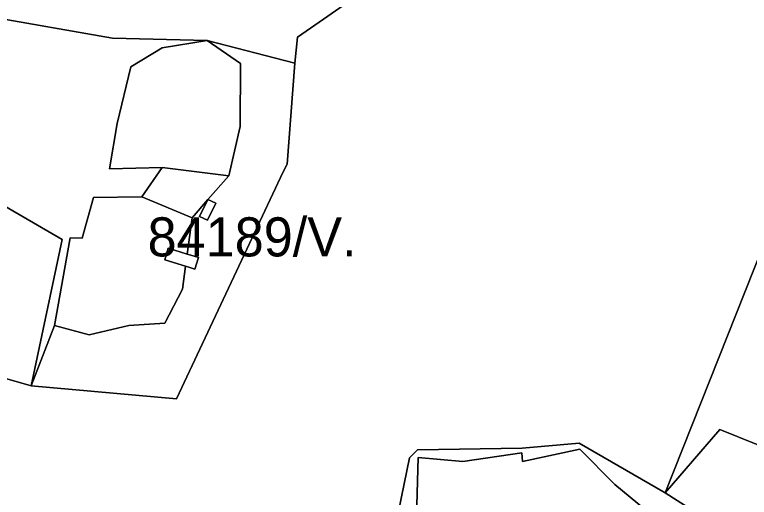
# Model space of a CAD drawing. Extents: x -477304 to -465429, y -1159113 to -1149210.
# Drawn here: x -474257.1 to -473974.9, y -1151224.6 to -1151039.4 of the extents above; entities that cross this region are included whole.
import ezdxf

# ---------------------------------------------------------------- set-up
doc = ezdxf.new("R2010")
doc.units = 0
for name, color, linetype in [('BPEJ_s', 7, 'Continuous'), ('orna_s', 7, 'Continuous'), ('ostatni_s', 7, 'Continuous'), ('PUPFL_s', 7, 'Continuous'), ('trav_porost_s', 7, 'Continuous')]:
    doc.layers.add(name, color=color, linetype=linetype)

msp = doc.modelspace()

# ---------------------------------------------------------------- linework, layer by layer
at = {"layer": 'BPEJ_s'}
msp.add_lwpolyline([(-474170.43, -1151082.24), (-474174.79, -1151101.2), (-474182.85, -1151110.33), (-474188.92, -1151117.39), (-474190.82, -1151131.23), (-474198.13, -1151129.04), (-474199.43, -1151133.47), (-474191.45, -1151135.87), (-474192.67, -1151144.74), (-474199.36, -1151157.72), (-474213.24, -1151158.69), (-474228.43, -1151162.28), (-474241.77, -1151158.63), (-474235.75, -1151125.07), (-474231.2, -1151125.21), (-474226.79, -1151109.56), (-474208.23, -1151109.34), (-474200.45, -1151097.96), (-474220.63, -1151098.57), (-474217.71, -1151081.19), (-474212.44, -1151059.38), (-474200.45, -1151052.04), (-474183.11, -1151049.25), (-474170.29, -1151058.15)], close=True, dxfattribs=at)
msp.add_lwpolyline([(-474199.36, -1151157.72), (-474213.24, -1151158.69), (-474228.43, -1151162.28), (-474241.77, -1151158.63), (-474235.75, -1151125.07), (-474231.2, -1151125.21), (-474226.79, -1151109.56), (-474208.23, -1151109.34), (-474200.45, -1151097.96), (-474220.63, -1151098.57), (-474217.71, -1151081.19), (-474212.44, -1151059.38), (-474200.45, -1151052.04), (-474183.11, -1151049.25), (-474170.29, -1151058.15), (-474170.43, -1151082.24), (-474174.79, -1151101.2), (-474182.85, -1151110.33), (-474188.92, -1151117.39), (-474190.82, -1151131.23), (-474198.13, -1151129.04), (-474199.43, -1151133.47), (-474191.45, -1151135.87), (-474192.67, -1151144.74), (-474199.36, -1151157.72)], dxfattribs=at)
at = {"layer": 'orna_s'}
msp.add_lwpolyline([(-474220.63, -1151098.57), (-474217.71, -1151081.19), (-474212.44, -1151059.38), (-474200.45, -1151052.04), (-474183.11, -1151049.25), (-474170.29, -1151058.15), (-474170.43, -1151082.24), (-474174.79, -1151101.2), (-474200.45, -1151097.96)], close=True, dxfattribs=at)
at = {"layer": 'ostatni_s'}
for points in [[(-474186.03, -1151116.77), (-474182.85, -1151110.33), (-474179.82, -1151111.7), (-474183.04, -1151118.21)], [(-474186.44, -1151132.61), (-474187.83, -1151137.01), (-474189.78, -1151136.37), (-474191.45, -1151135.87), (-474199.43, -1151133.47), (-474198.13, -1151129.04), (-474190.82, -1151131.23), (-474188.5, -1151131.93)]]:
    msp.add_lwpolyline(points, close=True, dxfattribs=at)
at = {"layer": 'PUPFL_s'}
for points in [[(-474129.08, -1150992.9), (-474121.41, -1150998.64), (-474102.76, -1151003.58), (-474050.94, -1151012.29), (-474029.34, -1151008.1), (-473978.48, -1151007.36), (-473977.35, -1151029.12), (-474013.74, -1151027.68), (-474051.39, -1151026.47), (-474100.96, -1151014.94), (-474148.43, -1151048.03), (-474149.42, -1151057.96), (-474183.11, -1151049.25), (-474219.55, -1151048.42), (-474267.95, -1151039.93), (-474267.29, -1151036.78), (-474237.52, -1150928.62), (-474217.18, -1150906.33), (-474193.41, -1150895.52), (-474183.88, -1150901.95), (-474173.79, -1150911.93), (-474155.04, -1150928.81), (-474139, -1150951.98), (-474133.43, -1150969.52)], [(-474280.12, -1151085.18), (-474278.8, -1151072.01), (-474278.74, -1151059.36), (-474279.48, -1151049.19), (-474267.95, -1151039.93), (-474219.55, -1151048.42), (-474183.11, -1151049.25), (-474200.45, -1151052.04), (-474212.44, -1151059.38), (-474217.71, -1151081.19), (-474220.63, -1151098.57), (-474200.45, -1151097.96), (-474208.23, -1151109.34), (-474226.79, -1151109.56), (-474231.2, -1151125.21), (-474235.75, -1151125.07), (-474241.77, -1151158.63), (-474250.77, -1151181.78), (-474238.84, -1151125.69), (-474283.88, -1151099.52)], [(-474199.36, -1151157.72), (-474192.67, -1151144.74), (-474191.45, -1151135.87), (-474189.78, -1151136.37), (-474187.83, -1151137.01), (-474186.44, -1151132.61), (-474188.5, -1151131.93), (-474190.82, -1151131.23), (-474188.92, -1151117.39), (-474182.85, -1151110.33), (-474186.03, -1151116.77), (-474183.04, -1151118.21), (-474179.82, -1151111.7), (-474182.85, -1151110.33), (-474174.79, -1151101.2), (-474170.43, -1151082.24), (-474170.29, -1151058.15), (-474183.11, -1151049.25), (-474149.42, -1151057.96), (-474152.39, -1151096.72), (-474154, -1151099.74), (-474194.98, -1151186.84), (-474250.77, -1151181.78), (-474241.77, -1151158.63), (-474228.43, -1151162.28), (-474213.24, -1151158.69)], [(-474308, -1151143.48), (-474302.28, -1151132.86), (-474293.21, -1151119.43), (-474286.97, -1151107.46), (-474283.88, -1151099.52), (-474238.84, -1151125.69), (-474250.77, -1151181.78), (-474318.47, -1151162.56)], [(-474007.24, -1151222.96), (-473959.34, -1151102.42), (-473958.23, -1151209.85), (-473986.22, -1151198.62)], [(-474039.91, -1151206.17), (-474026.55, -1151219.72), (-473996.25, -1151244.68), (-474010.81, -1151286.61), (-474009.92, -1151296.1), (-474012.02, -1151312.95), (-474017.97, -1151332.33), (-474017.18, -1151342.73), (-474018.4, -1151355.05), (-474022.43, -1151367.51), (-474088.95, -1151347.63), (-474104.92, -1151307.44), (-474102.38, -1151306.92), (-474113.69, -1151256.68), (-474111.73, -1151240.1), (-474102.81, -1151236.86), (-474102.12, -1151209.29), (-474084.93, -1151210.88), (-474062.25, -1151207.49), (-474062.02, -1151210.85)]]:
    msp.add_lwpolyline(points, close=True, dxfattribs=at)
for points in [[(-474331.59, -1151235.38), (-474330.96, -1151208.42), (-474328.51, -1151189.72), (-474324.2, -1151173.73), (-474318.47, -1151162.56), (-474250.77, -1151181.78), (-474194.98, -1151186.84), (-474154, -1151099.74), (-474152.39, -1151096.72), (-474149.42, -1151057.96), (-474148.43, -1151048.03), (-474100.96, -1151014.94), (-474051.39, -1151026.47), (-474013.74, -1151027.68), (-473977.35, -1151029.12), (-473927.19, -1151019.55)], [(-473959.34, -1151102.42), (-474007.24, -1151222.96), (-474040.18, -1151203.88), (-474062.11, -1151205.73), (-474102.31, -1151206.41), (-474105.45, -1151209.52), (-474111.73, -1151240.1)], [(-473962.55, -1151248.54), (-473975.3, -1151243.24), (-474007.24, -1151222.96), (-473986.22, -1151198.62), (-473958.23, -1151209.85)], [(-474111.73, -1151240.1), (-474105.45, -1151209.52), (-474102.31, -1151206.41), (-474062.11, -1151205.73), (-474040.18, -1151203.88), (-474007.24, -1151222.96), (-473975.3, -1151243.24)], [(-473996.25, -1151244.68), (-474026.55, -1151219.72), (-474039.91, -1151206.17), (-474062.02, -1151210.85), (-474062.25, -1151207.49), (-474084.93, -1151210.88), (-474102.12, -1151209.29), (-474102.81, -1151236.86)]]:
    msp.add_lwpolyline(points, dxfattribs=at)
at = {"layer": 'trav_porost_s'}
for points in [[(-474208.23, -1151109.34), (-474200.45, -1151097.96), (-474174.79, -1151101.2), (-474182.85, -1151110.33), (-474188.92, -1151117.39)], [(-474191.45, -1151135.87), (-474192.67, -1151144.74), (-474199.36, -1151157.72), (-474213.24, -1151158.69), (-474228.43, -1151162.28), (-474241.77, -1151158.63), (-474235.75, -1151125.07), (-474231.2, -1151125.21), (-474226.79, -1151109.56), (-474208.23, -1151109.34), (-474188.92, -1151117.39), (-474190.82, -1151131.23), (-474198.13, -1151129.04), (-474199.43, -1151133.47)]]:
    msp.add_lwpolyline(points, close=True, dxfattribs=at)

# ---------------------------------------------------------------- texts
at = {"layer": 'BPEJ_s'}
msp.add_text('84189/V.', height=15, dxfattribs=at).set_placement((-474206.03, -1151132.15))

doc.saveas('drawing.dxf')
